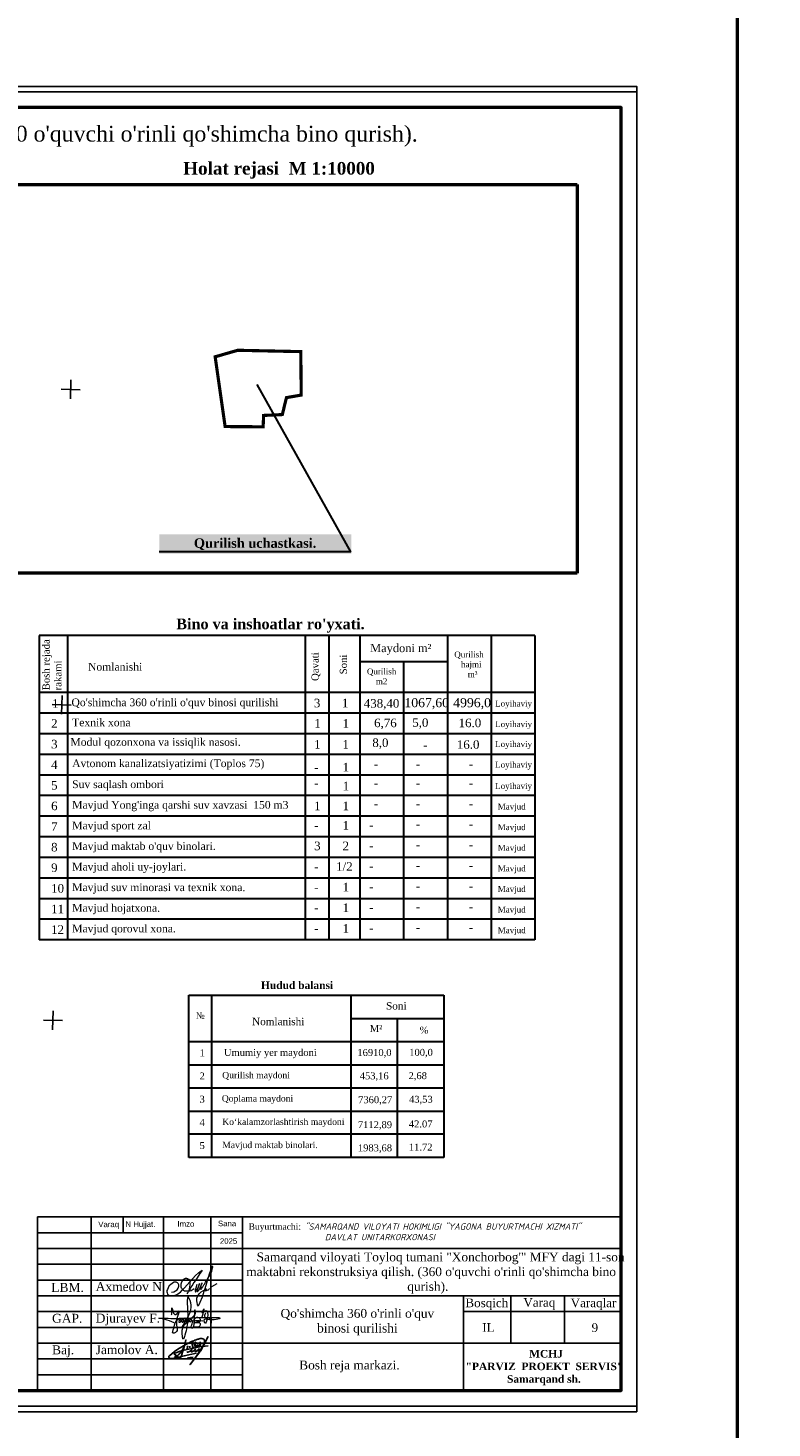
# Model space of a CAD drawing. Header units: millimetres. Extents: x -257011 to 237647566, y 2784933 to 6706507.
# Tile 294 of 451: x 10389475 to 10507366, y 5071111 to 5292935. Entities that reach past the tile are written whole.
import ezdxf

# ---------------------------------------------------------------- set-up
doc = ezdxf.new("R2010")
doc.units = ezdxf.units.MM
doc.header["$LTSCALE"] = 1000
doc.linetypes.add('ACAD_ISO02W100', pattern=[15, 12, -3])
for name, color, linetype in [('(001) Сетка', 92, 'Continuous'), ('(002) Рамка', 7, 'Continuous'), ('(040) Ограда', 7, 'Continuous')]:
    doc.layers.add(name, color=color, linetype=linetype)
doc.layers.add('Та', color=250, linetype='Continuous', lineweight=25)
doc.layers.add('Ф А С А Д', color=250, linetype='Continuous', lineweight=15)
doc.styles.add('arial', font='arial.ttf', dxfattribs={"height": 300})
doc.styles.add('Roman', font='romans')
doc.styles.get("Standard").update_dxf_attribs({"font": 'ARIALN.TTF'})
doc.styles.add('WMF-Times New Roman0', font='times.ttf')
doc.linetypes.add('KANALIS_K', pattern='A,1,["<",Standard,S=1.8,R=0,X=-0.9,Y=-0.9],3,-1,["К",Standard,S=1.8,R=0,X=-0.9,Y=-0.9],-1,10', length=16)
picture_1 = doc.add_image_def('image6.png', size_in_pixel=(1429, 926))

# ---------------------------------------------------------------- blocks, each defined once
blk = doc.blocks.new('rthtrh')
at = {"color": 5}
for p, q in [((1363834, 521118), (1363842, 521141)), ((1363834, 521086), (1363834, 521118)), ((1363834, 521056), (1363834, 521086)), ((1363840, 521035), (1363834, 521056)), ((1363845, 521017), (1363840, 521035)), ((1363842, 521141), (1363854, 521167)), ((1363865, 520990), (1363845, 521017)), ((1363854, 521167), (1363868, 521192)), ((1363882, 520966), (1363865, 520990)), ((1363868, 521192), (1363889, 521219)), ((1363895, 520959), (1363882, 520966)), ((1363889, 521219), (1363907, 521234)), ((1363907, 521234), (1363927, 521243)), ((1363927, 521243), (1363940, 521249)), ((1363940, 521249), (1363965, 521249)), ((1363965, 521249), (1363988, 521244)), ((1363988, 521244), (1364013, 521227)), ((1364013, 521227), (1364030, 521204)), ((1364026, 520997), (1364017, 520962)), ((1364037, 521043), (1364026, 520997)), ((1364030, 521204), (1364039, 521185)), ((1364044, 521090), (1364037, 521043)), ((1364039, 521185), (1364046, 521147)), ((1364046, 521147), (1364044, 521090)), ((1364148, 520999), (1364075, 520948)), ((1364568, 521050), (1364689, 521123)), ((1363917, 520946), (1363895, 520959)), ((1363951, 520940), (1363917, 520946)), ((1363996, 520940), (1363951, 520940)), ((1364033, 520940), (1363996, 520940)), ((1364017, 520962), (1364016, 520946)), ((1364016, 520946), (1364016, 520940)), ((1364075, 520948), (1364033, 520940))]:
    blk.add_line(p, q, dxfattribs=at)
for points in [[(1363608, 520919), (1363661, 520924), (1363702, 520951), (1363738, 520975), (1363765, 521018), (1363780, 521059), (1363780, 521096), (1363765, 521122), (1363753, 521142), (1363714, 521156), (1363671, 521156), (1363631, 521136), (1363583, 521097), (1363555, 521074), (1363525, 521025), (1363511, 520984), (1363500, 520955), (1363500, 520930), (1363508, 520901), (1363515, 520870), (1363535, 520855), (1363555, 520841), (1363586, 520832), (1363613, 520832), (1363645, 520832), (1363675, 520843), (1363732, 520864), (1363761, 520883), (1363817, 520921), (1363863, 520963), (1363919, 521022), (1364179, 521312), (1364247, 521377), (1364282, 521405), (1364314, 521429), (1364336, 521443), (1364310, 521401), (1364279, 521361), (1364173, 521198), (1364133, 521139), (1364110, 521102), (1364087, 521068), (1364069, 521040), (1364047, 520995), (1364019, 520954), (1364007, 520925), (1363990, 520903), (1363970, 520879)], [(1364210, 521100), (1364186, 521015), (1364172, 520967), (1364172, 520940), (1364173, 520926), (1364179, 520925), (1364185, 520931), (1364202, 520956), (1364218, 520984), (1364240, 521027), (1364256, 521068), (1364272, 521125), (1364269, 521122), (1364225, 520990), (1364220, 520961), (1364220, 520944), (1364225, 520939), (1364232, 520939), (1364241, 520950), (1364248, 520960), (1364254, 520969), (1364260, 520978), (1364273, 520996), (1364281, 521008), (1364288, 521027), (1364309, 521073), (1364315, 521086), (1364332, 521126), (1364332, 521134), (1364327, 521134), (1364314, 521097), (1364294, 521040), (1364290, 521012), (1364293, 520997), (1364298, 520988), (1364308, 520988), (1364316, 520999), (1364326, 521014), (1364344, 521036), (1364351, 521047), (1364377, 521090), (1364389, 521112), (1364414, 521155), (1364449, 521203), (1364476, 521258), (1364523, 521332), (1364563, 521417), (1364583, 521493), (1364590, 521517), (1364590, 521527), (1364583, 521532), (1364571, 521532), (1364561, 521512), (1364541, 521459), (1364498, 521348), (1364434, 521131), (1364395, 520998), (1364377, 520936), (1364337, 520802), (1364282, 520678), (1364249, 520605), (1364238, 520588), (1364230, 520594), (1364226, 520615), (1364222, 520638), (1364214, 520663), (1364206, 520725), (1364206, 520774), (1364224, 520814), (1364265, 520883), (1364310, 520926), (1364364, 520959), (1364411, 520988), (1364432, 520996), (1364434, 520992), (1364431, 520979), (1364419, 520970), (1364414, 520960), (1364416, 520951), (1364423, 520951), (1364434, 520958), (1364443, 520964), (1364452, 520968), (1364474, 520975), (1364483, 520978), (1364492, 520986), (1364499, 520996), (1364503, 521002), (1364511, 521006), (1364511, 521006)]]:
    blk.add_lwpolyline(points, dxfattribs=at)
blk = doc.blocks.new('Setka')
at = {"layer": '(001) Сетка'}
for p, q in [((-1.5, 0), (1.5, 0)), ((0, 1.5), (0, -1.5))]:
    blk.add_line(p, q, dxfattribs=at)
blk = doc.blocks.new('kjvklglhl')
at = {"layer": '(001) Сетка'}
for p in [(439.82, 524.81), (439.82, 474.81), (439.82, 424.81)]:
    blk.add_blockref('Setka', p, dxfattribs=at)
blk = doc.blocks.new('rgsxhy')
at = {"color": 5, "lineweight": 0}
for points in [[(30159764, 9369979), (30160813, 9371961), (30161022, 9373086), (30160642, 9374202), (30160529, 9371279), (30160129, 9368855), (30159952, 9368321), (30159766, 9369571), (30162641, 9370909)], [(30158267, 9371725), (30158292, 9372259), (30158313, 9372715), (30158693, 9371762), (30159294, 9372267), (30158930, 9370820), (30158827, 9369247), (30158463, 9369143), (30158559, 9369856), (30159235, 9371184), (30159510, 9371288), (30159540, 9370947), (30159450, 9370679), (30159339, 9370650), (30159361, 9370924), (30159747, 9371281), (30159933, 9371214), (30159918, 9370984), (30159866, 9370709), (30159740, 9370650), (30159740, 9370910), (30160119, 9371295), (30160364, 9371221), (30160282, 9370791), (30160134, 9370702), (30160156, 9370902), (30160253, 9371169), (30160416, 9371266), (30160624, 9371251), (30160631, 9370947), (30160520, 9370739), (30160416, 9370746), (30160527, 9370999), (30160698, 9371199), (30160869, 9371251), (30161010, 9371117), (30161025, 9370828), (30160854, 9370717), (30160832, 9370976), (30160958, 9371184), (30161196, 9371429), (30161627, 9371986), (30161567, 9372349), (30161322, 9370056), (30161196, 9369857), (30161032, 9369926), (30161078, 9370217), (30161143, 9370464), (30161478, 9371132), (30161961, 9371429), (30162250, 9371221), (30162198, 9370761), (30161687, 9370666), (30161515, 9370590), (30161433, 9370590), (30162154, 9370635), (30162280, 9370516), (30162243, 9370197), (30162028, 9370012), (30161575, 9370012), (30161352, 9370012), (30161322, 9370071)], [(30162509, 9371311), (30162778, 9372539), (30162525, 9372058), (30163079, 9372349), (30162934, 9370564), (30162934, 9371149), (30163657, 9371231), (30163688, 9371396), (30163665, 9371051), (30163845, 9371089), (30163853, 9371329), (30163830, 9370556)], [(30158604, 9370613), (30157190, 9371107), (30156449, 9371260), (30157795, 9371248), (30158983, 9371230), (30160506, 9371280), (30164964, 9371184), (30162988, 9371384), (30162918, 9371683), (30163073, 9372004)]]:
    blk.add_spline(points, degree=3, dxfattribs=at)
blk = doc.blocks.new('nerbgbdtbugbd')
at = {"color": 5, "lineweight": -2}
for points in [[(1301441, -912503, 0.3871926), (1301421, -912608, 0.2468693), (1301462, -912624, 0.1075122), (1301553, -912598, 0.0377408), (1301616, -912557, 0.0432293), (1301738, -912461), (1301856, -912351), (1302009, -912205, 0.002873), (1302157, -912056, 0.0304903), (1302203, -911998, 0.1126937), (1302215, -911961, 0.6840545), (1302174, -911935, 0.0660715), (1302090, -912059, 0.0451978), (1302060, -912132, 0.0768236), (1302054, -912193, 0.068235), (1302080, -912319, 0.2986132), (1302177, -912367, 0.1038757), (1302374, -912300, 0.0290696), (1302528, -912180), (1302675, -912025), (1302798, -911893, 0.130527), (1302852, -911776, 0.0388963), (1302856, -911737, 0.7618556), (1302821, -911725, 0.0798394), (1302802, -911765, 0.0359534), (1302781, -911857, 0.0455744), (1302785, -912031, 0.0426923), (1302803, -912110, 0.3891518), (1302905, -912166, 0.1102897), (1303059, -912099), (1303140, -912029), (1303382, -911802, 0.0334276), (1303470, -911703, 0.0129551), (1303533, -911618, 0.1437243), (1303546, -911557, 0.5877061), (1303484, -911539, 0.0594709), (1303438, -911594, 0.0548384), (1303384, -911702, 0.0606455), (1303353, -911805, 0.0833859), (1303355, -911933, 0.5059841), (1303421, -911960, 0.0746594), (1303641, -911789, 0.0267645), (1303917, -911449, 0.0698425), (1304268, -910626), (1304769, -908938, 0.0913119), (1304777, -908873, 0.6479054), (1304724, -908855, 0.1300148), (1304701, -908893), (1304249, -910540), (1303723, -912034), (1303358, -912864), (1302937, -913765), (1302456, -914865), (1303556, -912632, 0.020305), (1304025, -911521, 0.0510054), (1304177, -910920), (1304280, -910177, 0.0500611), (1304304, -909917, 0.075905), (1304266, -909734, 0.060269), (1304163, -909581, 0.2197754), (1303878, -909436, 0.0807361), (1303465, -909486, 0.0249845), (1303180, -909596, 0.0130385), (1302610, -909917, 0.0239045), (1301788, -910451), (1301162, -910954), (1300713, -911334), (1300164, -911838), (1299536, -912438), (1298972, -913021), (1298525, -913523), (1298224, -913914), (1298110, -914126), (1298090, -914220), (1298104, -914298), (1298155, -914383), (1298291, -914454), (1298501, -914462), (1298825, -914389), (1299321, -914187), (1300019, -913880), (1300989, -913450), (1303222, -912415)], [(1299333, -913786, 0.1774898), (1299290, -913897, 0.0505623), (1299288, -913979, 0.3670195), (1299369, -914060, 0.2132882), (1299452, -914018), (1299738, -913626, 0.0414268), (1300104, -913056), (1300352, -912576, 0.0300362), (1300605, -911758), (1300675, -910352), (1300613, -912033), (1300547, -912628), (1300477, -913257), (1300442, -913499), (1300421, -913685, -0.0299546), (1300383, -913939, -0.3083385), (1300235, -914061, -0.0928663), (1300150, -914038), (1299994, -913962), (1298975, -913460, -0.0731209), (1299122, -913299, -0.0362342), (1299439, -913069), (1299863, -912836), (1300474, -912500), (1301923, -911834), (1302701, -911477), (1303596, -911130), (1304048, -910967), (1305142, -910571)], [(1302164, -911013), (1302123, -910754), (1302096, -910485), (1302088, -910377, 0.9456908), (1301953, -910398, 0.0931758), (1302006, -910763, 0.0597217), (1302186, -911157, -0.0340946), (1302225, -911288, 0.0218114), (1302266, -911544, 0.4516555), (1302407, -911600), (1302580, -911477)], [(1302632, -911206), (1302686, -910890, 0.0310101), (1302691, -910593, 0.0209508), (1302677, -910448, 0.2567522), (1302634, -910391, 0.3121151), (1302582, -910404, 0.0952627), (1302548, -910463, 0.0920883), (1302520, -910679, 0.0708045), (1302568, -910903), (1302690, -911214), (1302722, -911299, 0.1825801), (1302776, -911369, 0.4802348), (1302848, -911325, 0.0467012), (1302849, -911244, 0.1708854), (1302782, -911111, 0.1795677), (1302714, -911101, 0.274631), (1302670, -911163)], [(1303717, -910580), (1303523, -910848), (1303649, -910833, -0.1393412), (1303753, -910882, -0.0645393), (1303854, -911024)], [(1301318, -911619, 0.250229), (1301354, -911511, 0.4506148), (1301272, -911473, 0.5095488), (1301192, -911723), (1301276, -911779, -0.1747015), (1301313, -911832, -0.1814843), (1301299, -911884, -0.1121061), (1301133, -912001)], [(1301637, -913772, -0.0551579), (1302758, -913351)], [(1303084, -911166), (1303158, -911060, 0.0403562), (1303221, -910954, 0.2285131), (1303216, -910835, 0.1998977), (1303176, -910809, 0.2428565), (1303076, -910850, 0.1216605), (1303030, -910969, 0.1264383), (1303060, -911097, 0.1064961), (1303128, -911174, 0.1201125), (1303186, -911200, 0.0807957), (1303282, -911200, 0.1696912), (1303389, -911132)]]:
    blk.add_lwpolyline(points, format="xyb", dxfattribs=at)
for points in [[(1303439, -910141), (1303554, -911111)], [(1301582, -911114), (1301593, -911148)], [(1301653, -911366), (1301732, -911665)]]:
    blk.add_lwpolyline(points, dxfattribs=at)
blk = doc.blocks.new('dhyjfyuk')
for p, q in [((4383414, -1184524), (4383414, -1212024)), ((4475914, -1184524), (4383414, -1184524)), ((4391914, -1184524), (4391914, -1212024)), ((4397013, -1184524), (4397013, -1187024)), ((4403414, -1184524), (4403414, -1212024)), ((4410914, -1184524), (4410914, -1212024)), ((4415914, -1184524), (4415914, -1212024)), ((4475914, -1212024), (4475914, -1184524)), ((4415914, -1187024), (4383414, -1187024)), ((4415914, -1189524), (4383414, -1189524)), ((4415914, -1189524), (4475914, -1189524)), ((4415914, -1192024), (4383414, -1192024)), ((4415914, -1194524), (4383414, -1194524)), ((4383414, -1197024), (4475914, -1197024)), ((4450914, -1212024), (4450914, -1197024)), ((4458414, -1204524), (4458414, -1197024)), ((4466914, -1204524), (4466914, -1197024)), ((4383414, -1199524), (4415914, -1199524)), ((4450914, -1199524), (4475914, -1199524)), ((4383414, -1202024), (4415914, -1202024)), ((4383414, -1204524), (4475914, -1204524)), ((4383414, -1207024), (4415914, -1207024)), ((4383414, -1209524), (4415914, -1209524))]:
    blk.add_line(p, q)
at = {"lineweight": 9, "xscale": 1.125175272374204, "yscale": 1.125175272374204, "zscale": 1.125175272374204}
blk.add_blockref('rgsxhy', (-29528647, -11744878), dxfattribs=at)
at = {"color": 5, "lineweight": 25, "xscale": 0.8159673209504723, "yscale": 0.8159673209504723, "zscale": 0.8159673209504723, "rotation": 348.2281006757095}
blk.add_blockref('nerbgbdtbugbd', (3519502, -260297, -611), dxfattribs=at)
at = {"linetype": 'ACAD_ISO02W100', "lineweight": 5, "ltscale": 70, "char_height": 883.9, "attachment_point": 1, "style": 'arial'}
for s, insert in [('Varaq', (4393061, -1185254)), ('N Hujjat.', (4397374, -1185220)), ('Imzo', (4405607, -1185185)), ('Sana', (4412025, -1185111)), ('2025', (4412332, -1187897))]:
    blk.add_mtext(s, dxfattribs=dict(at, insert=insert))
at = {"style": 'WMF-Times New Roman0'}
for s, insert, char_height, width, attachment_point in [('Buyurtmachi:{\\fISOCPEUR|b0|i1|c204|p34; "SAMARQAND VILOYATI HOKIMLIGI "YAGONA\\fISOCPEUR|b0|i1|c0|p34; \\fISOCPEUR|b0|i1|c204|p34;BUYURTMACHI XIZMATI" \\fISOCPEUR|b0|i1|c0|p34;\\P                   \\fISOCPEUR|b0|i1|c204|p34;DAVLAT UNITARKORXONASI}', (4416879, -1186878, 105406), 1000, 59035.39, 4), ('\\pi3453.25486;Samarqand viloyati Toyloq tumani "Хоnсhоrbоg\'" МFY dagi 11-son \\P\\pi1816.32378;maktabni rekonstruksiya qilish. (360 o\'quvchi o\'rinli qo\'shimcha bino \\P\\pi27327.21058;qurish).', (4414694, -1193420), 1400, 60812.6, 4), ('Axmedov N.', (4392650, -1194845), 1414.3, 17081.22, 1), ('Djurayev F.', (4392650, -1199845), 1414.29, 17081.22, 1), ("\\pt12184.088;Qo'shimcha 360 o'rinli o'quv binosi qurilishi", (4434117, -1199099), 1400, 29815.79, 2), ('Jamolov A.', (4392650, -1204845), 1414.3, 17081.22, 1), ('\\pi12888.864;{\\fTimes New Roman|b1|i0|c204|p18;\\C0;MCHJ\\P\\pi2815.884;"PARVIZ  PROEKT  SERVIS"\\P\\pi9383.364;Samarqand sh.\\C256; }', (4448452, -1205594), 1200, 29788.7, 1)]:
    blk.add_mtext(s, dxfattribs=dict(at, insert=insert, char_height=char_height, width=width, attachment_point=attachment_point))
at = {"width": 6256.98, "attachment_point": 1}
for s, insert, char_height in [('{\\fTimes New Roman|b0|i0|c204|p18;\\C1;LBM.}', (4385613, -1194981), 1414.29), ('{\\fTimes New Roman|b0|i0|c204|p18;Bosqich}', (4451239, -1197449), 1370.37), ('{\\fTimes New Roman|b0|i0|c204|p18;Varaq}', (4460421, -1197383), 1370.37), ('{\\fTimes New Roman|b0|i0|c204|p18;Varaqlar}', (4467912, -1197449), 1370.37), ('{\\fTimes New Roman|b0|i0|c0|p18;\\C1;GAP\\fTimes New Roman|b0|i0|c204|p18;.}', (4385736, -1199872), 1414.29), ('{\\fTimes New Roman|b0|i0|c204|p18;IL}', (4453907, -1201350), 1370.37), ('{\\fTimes New Roman|b0|i0|c0|p18;9}', (4471227, -1201380), 1370.37), ('{\\fTimes New Roman|b0|i0|c204|p18;\\C1;Baj.}', (4385736, -1204872), 1414.29)]:
    blk.add_mtext(s, dxfattribs=dict(at, insert=insert, char_height=char_height))
blk = doc.blocks.new('QW2FSD3')
at = {"insert": (737908, 1149506, 0), "char_height": 220, "width": 11531.32, "attachment_point": 1}
blk.add_mtext("\\pi409.495;Toyloq tuman 39-sonli umumiy o‘rta ta’lim maktabi davlat muassasasi davlat \\P\\pi162.82834;ob’yektini rekonstruksiya qilish va hududidan qo‘shimcha (180 o'rinli o'quv binosi \\P\\pi5192.41167;qurilishi) ", dxfattribs=at)

msp = doc.modelspace()

# ---------------------------------------------------------------- hatches: boundary and pattern name
at = {"layer": '(040) Ограда', "linetype": 'KANALIS_K', "ltscale": 1000}
h = msp.add_hatch(color=256, dxfattribs=at)
h.set_gradient(color1=(255, 255, 255), tint=0.41, name='INVSPHERICAL')
h.paths.add_polyline_path([(10410276.875, 5209653.429), (10440712.869, 5209653.429), (10440712.869, 5212702.7), (10410276.875, 5212702.7)])

# ---------------------------------------------------------------- linework, layer by layer
at = {"layer": '(002) Рамка', "color": 1, "lineweight": 50, "ltscale": 1000, "const_width": 500}
msp.add_lwpolyline([(10422704.726, 5241871.458), (10419132.194, 5240840.132), (10420709.943, 5229786.563), (10426732.713, 5229744.208), (10426810.77, 5231549.899), (10429770.732, 5231684.259), (10430430.226, 5234370.493), (10432771.629, 5234774.317), (10432698.542, 5241658.395), (10422704.726, 5241871.458)], dxfattribs=at)
at = {"lineweight": 30}
for p, q in [((10469796.783, 5196672.62), (10391238.389, 5196672.62)), ((10391238.389, 5196672.62), (10391238.389, 5148448.323)), ((10395757.731, 5196672.62), (10395757.731, 5148448.323)), ((10433370.096, 5196672.62), (10433370.096, 5184368.467)), ((10437167.724, 5196672.62), (10437167.724, 5148448.323)), ((10442055.438, 5196672.62), (10442055.438, 5148448.323)), ((10455926.111, 5196672.62), (10455926.111, 5148448.323)), ((10462861.447, 5196672.62), (10462861.447, 5148448.323)), ((10469796.783, 5196672.62), (10469796.783, 5148448.323)), ((10442055.438, 5192586.269), (10455926.111, 5192586.269)), ((10448990.774, 5192586.269), (10448990.774, 5148448.323)), ((10469796.783, 5187633.935), (10391238.389, 5187633.935)), ((10469796.783, 5184368.467), (10391238.389, 5184368.467)), ((10433370.096, 5184368.467), (10433370.096, 5148448.323)), ((10469796.783, 5181103), (10391238.389, 5181103)), ((10469796.783, 5177837.532), (10391238.389, 5177837.532)), ((10469796.783, 5174572.064), (10391238.389, 5174572.064)), ((10469796.783, 5171306.597), (10391238.389, 5171306.597)), ((10469796.783, 5168041.129), (10391238.389, 5168041.129)), ((10469796.783, 5164775.661), (10391238.389, 5164775.661)), ((10469796.783, 5161510.193), (10391238.389, 5161510.193)), ((10469796.783, 5158244.726), (10391238.389, 5158244.726)), ((10469796.783, 5154979.258), (10391238.389, 5154979.258)), ((10469796.783, 5151713.79), (10391238.389, 5151713.79)), ((10469796.783, 5148448.323), (10391238.389, 5148448.323))]:
    msp.add_line(p, q, dxfattribs=at)
at = {"color": 1, "lineweight": 50, "ltscale": 1000}
msp.add_lwpolyline([(10175930.92, 6551317.495), (10501831.747, 6551317.495), (10501831.747, 4597003.103), (10175930.92, 4597003.103)], close=True, dxfattribs=at)
at = {"color": 5}
msp.add_lwpolyline([(10191472.083, 5074569.598), (10485941.78, 5074569.598), (10485941.78, 5282801.741), (10191472.083, 5282801.741)], close=True, dxfattribs=at)
at = {"layer": 'Defpoints', "color": 6}
msp.add_lwpolyline([(10337441.78, 5283685.669), (10337441.78, 5073685.669), (10485941.78, 5073685.669), (10485941.78, 5283685.669)], close=True, dxfattribs=at)
at = {"layer": 'Та', "lineweight": 30}
for p, q in [((10414952.136, 5139693.684), (10455360.981, 5139693.684)), ((10414952.136, 5113978.964), (10414952.136, 5139693.684)), ((10418625.667, 5113978.964), (10418625.667, 5139693.684)), ((10440666.855, 5113978.964), (10440666.855, 5139693.684)), ((10455360.981, 5139693.684), (10455360.981, 5113978.964)), ((10440666.855, 5136020.152), (10455360.981, 5136020.152)), ((10448013.918, 5113978.964), (10448013.918, 5136020.152)), ((10414952.136, 5132346.621), (10455360.981, 5132346.621)), ((10414952.136, 5128673.09), (10455360.981, 5128673.09)), ((10414952.136, 5124999.558), (10455360.981, 5124999.558)), ((10414952.136, 5121326.027), (10455360.981, 5121326.027)), ((10455360.981, 5117652.496), (10414952.136, 5117652.496)), ((10455360.981, 5113978.964), (10414952.136, 5113978.964))]:
    msp.add_line(p, q, dxfattribs=at)
msp.add_lwpolyline([(10425760.961, 5236426.669), (10440590.684, 5209962.115), (10410276.875, 5209962.115)], dxfattribs=at)
at = {"layer": 'Ф А С А Д', "color": 5, "lineweight": 50}
msp.add_lwpolyline([(10201387.899, 5077048.552), (10483462.826, 5077048.552), (10483462.826, 5280322.787), (10201387.899, 5280322.787)], close=True, dxfattribs=at)

# ---------------------------------------------------------------- block references
at = {"layer": '(002) Рамка', "lineweight": 50}
msp.add_blockref('dhyjfyuk', (6007548.681, 6289072.845), dxfattribs=at)
at = {"lineweight": 5, "xscale": 999.9999999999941, "yscale": 999.9999999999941, "zscale": 999.9999999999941, "rotation": 358.3893224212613}
msp.add_blockref('kjvklglhl', (9941829.75, 4723429.809), dxfattribs=at)
at = {"lineweight": 60}
for p in [(8932479.547, 3985948.028, 0), (8932479.547, 3953661.761, 0)]:
    msp.add_blockref('QW2FSD3', p, dxfattribs=at)
at = {"layer": 'Ф А С А Д', "xscale": 6.676455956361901, "yscale": 6.676455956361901, "zscale": 6.676455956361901}
msp.add_blockref('rthtrh', (1308151.404, 1614738.642), dxfattribs=at)

# ---------------------------------------------------------------- texts
at = {"attachment_point": 4}
for s, insert, char_height, width, style in [('\\pi5289.225;Samarqand viloyati Toyloq tumani "Хоnсhоrbоg\'" МFY dagi 11-son maktabni rekonstruksiya qilish. (360 o\'quvchi o\'rinli qo\'shimcha bino qurish).', (10223676.306, 5275774.2), 2500, 224024.15487, 'WMF-Times New Roman0'), ('\\pi18148.64809,t23754.26974,93492.78231;{\\fArial|b0|i0|c0|p34;2.^I \\fArial|b0|i0|c204|p34;Qurilish belgilangan "A" nuqtasidan amalga oshiriladi.}', (10210020.656, 5093486.804), 1484.641859, 79822.57247, 'Roman')]:
    msp.add_mtext(s, dxfattribs=dict(at, insert=insert, char_height=char_height, width=width, style=style))
at = {"insert": (10429257.646, 5271703.576), "char_height": 2000, "width": 64130.12618, "attachment_point": 2}
msp.add_mtext('{\\fTimes New Roman|b1|i0|c0|p18;Holat rejasi  M 1:10000}', dxfattribs=at)
at = {"color": 0, "insert": (10415761.405, 5212074.264), "char_height": 1500, "width": 49520.09265, "attachment_point": 1}
msp.add_mtext('{\\fTimes New Roman|b1|i0|c204|p18;Qurilish uchastkasi.}', dxfattribs=at)
at = {"lineweight": 30, "insert": (10427889.908, 5199366.495), "char_height": 1881.80119, "width": 64772.33946, "attachment_point": 2}
msp.add_mtext("{\\fTimes New Roman|b1|i0|c204|p18;\\H0.9x;Bino va inshoatlar ro'yxati.\\P\\H1.11111x;                         }", dxfattribs=at)
at = {"color": 7, "lineweight": 30}
for s, insert, char_height, width, attachment_point in [('{\\fTimes New Roman|b0|i0|c204|p18;\\C256;Maydoni m²}', (10443687.52, 5195341.087), 1300.74342, 10115.91176, 1), ('\\pi2351.83787;{\\fTimes New Roman|b0|i0|c204|p18;\\C256;Qurilish         \\P\\pi2708.16847;  hajmi\\P\\pi3422.97631;   m³}', (10454675.044, 5194148.283), 939.4258, 8914.89017, 1), ('{\\fTimes New Roman|b0|i0|c204|p18;\\C256;Qurilish\\P    m2}', (10443182.133, 5191453.387), 939.4258, 8914.89017, 1), ('{\\fTimes New Roman|b0|i0|c0|p18;\\C256;Loyihaviy}', (10463509.011, 5186369.478), 939.4258, 8914.89017, 1), ('{\\fTimes New Roman|b0|i0|c0|p18;\\C256;Loyihaviy}', (10463509.011, 5183104.01), 939.4258, 8914.89017, 1), ('{\\fTimes New Roman|b0|i0|c0|p18;\\C256;Loyihaviy}', (10463509.011, 5178696.603), 939.4258, 8914.89017, 7), ('{\\fTimes New Roman|b0|i0|c0|p18;\\C256;Loyihaviy}', (10463509.011, 5175431.135), 939.4258, 8914.89017, 7), ('{\\fTimes New Roman|b0|i0|c0|p18;\\C256;Loyihaviy}', (10463509.011, 5173307.607), 939.4258, 8914.89017, 1), ('{\\fTimes New Roman|b0|i0|c0|p18;\\C256;Mavjud}', (10463919.531, 5170042.139), 939.4258, 8914.89017, 1), ('{\\fTimes New Roman|b0|i0|c0|p18;\\C256;Mavjud}', (10463919.531, 5166776.672), 939.4258, 8914.89017, 1), ('{\\fTimes New Roman|b0|i0|c0|p18;\\C256;Mavjud}', (10463919.531, 5163511.204), 939.4258, 8914.89017, 1), ('{\\fTimes New Roman|b0|i0|c0|p18;\\C256;Mavjud}', (10463919.531, 5160245.736), 939.4258, 8914.89017, 1), ('{\\fTimes New Roman|b0|i0|c0|p18;\\C256;Mavjud}', (10463919.531, 5156980.268), 939.4258, 8914.89017, 1), ('{\\fTimes New Roman|b0|i0|c0|p18;\\C256;Mavjud}', (10463919.531, 5153714.801), 939.4258, 8914.89017, 1), ('{\\fTimes New Roman|b0|i0|c0|p18;\\C256;Mavjud}', (10463919.531, 5150449.333), 939.4258, 8914.89017, 1)]:
    msp.add_mtext(s, dxfattribs=dict(at, insert=insert, char_height=char_height, width=width, attachment_point=attachment_point))
at = {"insert": (10440413.681, 5080864.335), "char_height": 1400, "attachment_point": 5}
msp.add_mtext('{\\fTimes New Roman|b0|i0|c204|p18;Bosh reja markazi\\fTimes New Roman|b0|i0|c0|p18;.}', dxfattribs=at)
at = {"layer": 'Та', "lineweight": 30, "char_height": 1129.83562, "width": 11414.90436, "attachment_point": 1, "rotation": 90}
for s, insert in [('{\\fTimes New Roman|b0|i0|c204|p18;Bosh rejada rakami}', (10391766.067, 5187984.387)), ('{\\fTimes New Roman|b0|i0|c204|p18;Qavati}', (10434397.209, 5189473.197)), ('{\\fTimes New Roman|b0|i0|c204|p18;Soni}', (10438878.247, 5190525.963))]:
    msp.add_mtext(s, dxfattribs=dict(at, insert=insert))
at = {"layer": 'Та', "lineweight": 30}
for s, insert, char_height, width, attachment_point in [('{\\fTimes New Roman|b0|i0|c204|p18;Nomlanishi}', (10398980.868, 5192342.103), 1220.22247, 32195.03724, 1), ('{\\fTimes New Roman|b0|i0|c204|p18;1}', (10393286.399, 5186584.678), 1355.80274, 9701.80254, 1), ("\\pt10619.49852;{\\fTimes New Roman|b0|i0|c204|p18;Qo'shimcha \\fTimes New Roman|b0|i0|c0|p18;360\\fTimes New Roman|b0|i0|c204|p18; o'rinli o'quv binosi qurilishi}", (10396363.436, 5186698.243), 1220.222468, 38871.3764, 1), ('{\\fTimes New Roman|b0|i0|c0|p18;3}', (10434778.129, 5186658.718), 1355.80274, 9701.80254, 1), ('{\\fTimes New Roman|b0|i0|c204|p18;1}', (10439214.783, 5186658.718), 1355.80274, 9701.80254, 1), ('{\\fTimes New Roman|b0|i0|c0|p18;438,40}', (10442680.872, 5186601.794), 1355.80274, 9701.80254, 1), ('{\\fTimes New Roman|b0|i0|c0|p18;1067,60}', (10449118.227, 5186759.02), 1440.96278, 10311.18757, 1), ('{\\fTimes New Roman|b0|i0|c0|p18;4996,0}', (10456850.819, 5186759.02), 1440.96278, 10311.18757, 1), ('{\\fTimes New Roman|b0|i0|c204|p18;2}', (10393137.299, 5183415.77), 1355.80274, 9701.80254, 1), ('{\\fTimes New Roman|b0|i0|c0|p18;Texnik xona}', (10396470.273, 5183518.571), 1220.22247, 34439.11093, 1), ('{\\fTimes New Roman|b0|i0|c0|p18;1}', (10434843.045, 5183443.145), 1355.80274, 9701.80254, 1), ('{\\fTimes New Roman|b0|i0|c0|p18;1}', (10439322.755, 5183443.145), 1355.80274, 9701.80254, 1), ('{\\fTimes New Roman|b0|i0|c0|p18;6,76}', (10444314.884, 5183508.73), 1355.80274, 9701.80254, 1), ('{\\fTimes New Roman|b0|i0|c0|p18;5,0}', (10450362.321, 5183565.479), 1355.80274, 9701.80254, 1), ('{\\fTimes New Roman|b0|i0|c0|p18;16.0}', (10457705.733, 5183506.926), 1355.80274, 9701.80254, 1), ('{\\fTimes New Roman|b0|i0|c204|p18;3}', (10393137.299, 5180150.302), 1355.80274, 9701.80254, 1), ('{\\fTimes New Roman|b0|i0|c0|p18;Modul qozonxona va issiqlik nasosi\\fTimes New Roman|b0|i0|c204|p18;.}', (10396189.848, 5178801.422), 1220.222468, 34439.11093, 7), ('{\\fTimes New Roman|b0|i0|c0|p18;1}', (10434820.395, 5178762.854), 1355.80274, 9701.80254, 7), ('{\\fTimes New Roman|b0|i0|c0|p18;1}', (10439300.105, 5178762.854), 1355.80274, 9701.80254, 7), ('{\\fTimes New Roman|b0|i0|c0|p18;8,0}', (10444034.459, 5178697.269), 1355.80274, 9701.80254, 7), ('{\\fTimes New Roman|b0|i0|c0|p18;16.0}', (10457425.307, 5178699.074), 1355.80274, 9701.80254, 7), ('{\\fTimes New Roman|b0|i0|c204|p18;-}', (10452083.28, 5178659.75), 1355.80274, 3842.8303, 7), ('{\\fTimes New Roman|b0|i0|c0|p18;4}', (10393137.299, 5176884.834), 1355.80274, 9701.80254, 1), ('{\\fTimes New Roman|b0|i0|c0|p18;Avtonom kanalizatsiyatizimi (Toplos 75)}', (10396470.273, 5175421.961), 1220.22247, 34439.11093, 7), ('{\\fTimes New Roman|b0|i0|c0|p18;-}', (10434843.045, 5175138.759), 1355.80274, 9701.80254, 7), ('{\\fTimes New Roman|b0|i0|c204|p18;1}', (10439322.755, 5175138.759), 1355.80274, 9701.80254, 7), ('{\\fTimes New Roman|b0|i0|c0|p18;-}', (10444276.862, 5175654.824), 1355.80274, 9701.80254, 7), ('{\\fTimes New Roman|b0|i0|c0|p18;-}', (10450908.253, 5175654.824), 1355.80274, 9701.80254, 7), ('{\\fTimes New Roman|b0|i0|c0|p18;-}', (10459315.637, 5175654.824), 1355.80274, 9701.80254, 7), ('{\\fTimes New Roman|b0|i0|c0|p18;5}', (10393137.299, 5173619.366), 1355.80274, 9701.80254, 1), ('{\\fTimes New Roman|b0|i0|c0|p18;Suv saqlash ombori}', (10396470.273, 5173722.168), 1220.22247, 38871.3764, 1), ('{\\fTimes New Roman|b0|i0|c0|p18;-}', (10434843.045, 5174005.369), 1355.80274, 9701.80254, 1), ('{\\fTimes New Roman|b0|i0|c204|p18;1}', (10439336.63, 5173496.587), 1355.80274, 9701.80254, 1), ('{\\fTimes New Roman|b0|i0|c0|p18;-}', (10444276.862, 5174005.369), 1355.80274, 9701.80254, 1), ('{\\fTimes New Roman|b0|i0|c0|p18;-}', (10450908.253, 5174005.369), 1355.80274, 9701.80254, 1), ('{\\fTimes New Roman|b0|i0|c0|p18;-}', (10459315.637, 5174005.369), 1355.80274, 9701.80254, 1), ('{\\fTimes New Roman|b0|i0|c0|p18;6}', (10393137.299, 5170353.899), 1355.80274, 9701.80254, 1), ("{\\fTimes New Roman|b0|i0|c0|p18;Mavjud Yong'inga qarshi suv xavzasi  150 m3}", (10396470.273, 5170456.7), 1220.22247, 34439.11093, 1), ('{\\fTimes New Roman|b0|i0|c204|p18;1}', (10434814.623, 5170352.535), 1355.80274, 9701.80254, 1), ('{\\fTimes New Roman|b0|i0|c0|p18;1}', (10439322.755, 5170354.54), 1355.80274, 9701.80254, 1), ('{\\fTimes New Roman|b0|i0|c0|p18;-}', (10444276.862, 5170739.902), 1355.80274, 9701.80254, 1), ('{\\fTimes New Roman|b0|i0|c0|p18;-}', (10450908.253, 5170739.902), 1355.80274, 9701.80254, 1), ('{\\fTimes New Roman|b0|i0|c0|p18;-}', (10459315.637, 5170739.902), 1355.80274, 9701.80254, 1), ('{\\fTimes New Roman|b0|i0|c0|p18;7}', (10393137.299, 5167088.431), 1355.80274, 9701.80254, 1), ('{\\fTimes New Roman|b0|i0|c0|p18;Mavjud sport zal}', (10396470.273, 5167191.232), 1220.22247, 34439.11093, 1), ('{\\fTimes New Roman|b0|i0|c0|p18;-}', (10434819.066, 5167282.751), 1355.80274, 9701.80254, 1), ('{\\fTimes New Roman|b0|i0|c204|p18;1}', (10439322.755, 5167286.368), 1355.80274, 9701.80254, 1), ('{\\fTimes New Roman|b0|i0|c0|p18;-}', (10443548.291, 5167350.468), 1355.80274, 9701.80254, 1), ('{\\fTimes New Roman|b0|i0|c0|p18;-}', (10450908.253, 5167474.434), 1355.80274, 9701.80254, 1), ('{\\fTimes New Roman|b0|i0|c0|p18;-}', (10459315.637, 5167474.434), 1355.80274, 9701.80254, 1), ('{\\fTimes New Roman|b0|i0|c0|p18;8}', (10393137.299, 5163822.963), 1355.80274, 9701.80254, 1), ("{\\fTimes New Roman|b0|i0|c0|p18;Mavjud maktab o'quv binolari.}", (10396470.273, 5163925.765), 1220.22247, 34439.11093, 1), ('{\\fTimes New Roman|b0|i0|c0|p18;3}', (10434819.066, 5164017.283), 1355.80274, 9701.80254, 1), ('{\\fTimes New Roman|b0|i0|c0|p18;2}', (10439322.755, 5164020.9), 1355.80274, 9701.80254, 1), ('{\\fTimes New Roman|b0|i0|c0|p18;-}', (10443548.291, 5164085), 1355.80274, 9701.80254, 1), ('{\\fTimes New Roman|b0|i0|c0|p18;-}', (10450908.253, 5164208.966), 1355.80274, 9701.80254, 1), ('{\\fTimes New Roman|b0|i0|c0|p18;-}', (10459315.637, 5164208.966), 1355.80274, 9701.80254, 1), ('{\\fTimes New Roman|b0|i0|c0|p18;9}', (10393137.299, 5160557.495), 1355.80274, 9701.80254, 1), ('{\\fTimes New Roman|b0|i0|c0|p18;Mavjud aholi uy-joylari.}', (10396470.273, 5160660.297), 1220.22247, 34439.11093, 1), ('{\\fTimes New Roman|b0|i0|c0|p18;-}', (10434819.066, 5160751.816), 1355.80274, 9701.80254, 1), ('{\\fTimes New Roman|b0|i0|c0|p18;1/2}', (10438298.986, 5160755.432), 1355.80274, 9701.80254, 1), ('{\\fTimes New Roman|b0|i0|c0|p18;-}', (10443548.291, 5160819.533), 1355.80274, 9701.80254, 1), ('{\\fTimes New Roman|b0|i0|c0|p18;-}', (10450908.253, 5160943.498), 1355.80274, 9701.80254, 1), ('{\\fTimes New Roman|b0|i0|c0|p18;-}', (10459315.637, 5160943.498), 1355.80274, 9701.80254, 1), ('{\\fTimes New Roman|b0|i0|c0|p18;Mavjud suv minorasi va texnik xona.}', (10396470.273, 5157394.829), 1220.22247, 38871.3764, 1), ('{\\fTimes New Roman|b0|i0|c0|p18;1}', (10439322.755, 5157489.964), 1355.80274, 9701.80254, 1), ('{\\fTimes New Roman|b0|i0|c0|p18;10}', (10393137.299, 5157292.028), 1355.80274, 9701.80254, 1), ('{\\fTimes New Roman|b0|i0|c0|p18;-}', (10434819.066, 5157486.348), 1355.80274, 9701.80254, 1), ('{\\fTimes New Roman|b0|i0|c0|p18;-}', (10443548.291, 5157554.065), 1355.80274, 9701.80254, 1), ('{\\fTimes New Roman|b0|i0|c0|p18;-}', (10450908.253, 5157678.031), 1355.80274, 9701.80254, 1), ('{\\fTimes New Roman|b0|i0|c0|p18;-}', (10459315.637, 5157678.031), 1355.80274, 9701.80254, 1), ('{\\fTimes New Roman|b0|i0|c0|p18;11}', (10393137.299, 5154026.56), 1355.80274, 9701.80254, 1), ('{\\fTimes New Roman|b0|i0|c0|p18;Mavjud hojatxona.}', (10396470.273, 5154129.362), 1220.22247, 38871.3764, 1), ('{\\fTimes New Roman|b0|i0|c0|p18;-}', (10434819.066, 5154220.88), 1355.80274, 9701.80254, 1), ('{\\fTimes New Roman|b0|i0|c0|p18;1}', (10439322.755, 5154224.497), 1355.80274, 9701.80254, 1), ('{\\fTimes New Roman|b0|i0|c0|p18;-}', (10443548.291, 5154288.597), 1355.80274, 9701.80254, 1), ('{\\fTimes New Roman|b0|i0|c0|p18;-}', (10450908.253, 5154412.563), 1355.80274, 9701.80254, 1), ('{\\fTimes New Roman|b0|i0|c0|p18;-}', (10459315.637, 5154412.563), 1355.80274, 9701.80254, 1), ('{\\fTimes New Roman|b0|i0|c0|p18;12}', (10393137.299, 5150761.092), 1355.80274, 9701.80254, 1), ('{\\fTimes New Roman|b0|i0|c0|p18;Mavjud qorovul xona.}', (10396470.273, 5150863.894), 1220.22247, 38871.3764, 1), ('{\\fTimes New Roman|b0|i0|c0|p18;1}', (10439322.755, 5150959.029), 1355.80274, 9701.80254, 1), ('{\\fTimes New Roman|b0|i0|c0|p18;-}', (10434819.066, 5150955.413), 1355.80274, 9701.80254, 1), ('{\\fTimes New Roman|b0|i0|c0|p18;-}', (10443548.291, 5151023.13), 1355.80274, 9701.80254, 1), ('{\\fTimes New Roman|b0|i0|c0|p18;-}', (10450908.253, 5151147.095), 1355.80274, 9701.80254, 1), ('{\\fTimes New Roman|b0|i0|c0|p18;-}', (10459315.637, 5151147.095), 1355.80274, 9701.80254, 1)]:
    msp.add_mtext(s, dxfattribs=dict(at, insert=insert, char_height=char_height, width=width, attachment_point=attachment_point))
at = {"layer": 'Та', "attachment_point": 1}
for s, insert, char_height, width in [('{\\fTimes New Roman|b1|i0|c204|p18;Hudud balansi}', (10426391.765, 5141868.725), 1200, 20311.27049), ('{\\fTimes New Roman|b0|i0|c204|p18;Soni}', (10446209.446, 5138585.68), 1175.53003, 10298.28562), ('{\\fTimes New Roman|b0|i0|c204|p18; \\fTimes New Roman|b0|i0|c204|p0;\\H0.875x;№\\fTimes New Roman|b0|i0|c204|p18;\\H1.143x; }', (10415667.518, 5136953.501), 1102.059404, 10298.28562), ('{\\fTimes New Roman|b0|i0|c204|p18;Nomlanishi}', (10424979.86, 5136111.605), 1175.53003, 10298.28562), ('{\\fTimes New Roman|b0|i0|c204|p18;М²}', (10443637.882, 5134965.008), 1102.0594, 4376.03594), ('{\\fTimes New Roman|b0|i0|c204|p18;%}', (10451540.433, 5134710.383), 1102.0594, 3820.5479), ('{\\fTimes New Roman|b0|i0|c204|p18;1}', (10416660.769, 5131109.035), 1102.0594, 7886.07545), ('{\\fTimes New Roman|b0|i0|c204|p18; Umumiy yer maydoni}', (10420109.995, 5131170.27), 1102.0594, 16483.14864), ('{\\fTimes New Roman|b0|i0|c0|p18;16910\\fTimes New Roman|b0|i0|c204|p18;,\\fTimes New Roman|b0|i0|c0|p18;0}', (10441669.139, 5131159.871), 1102.059404, 6344.77888), ('{\\fTimes New Roman|b0|i0|c204|p18;100,0}', (10449882.11, 5131182.213), 1102.0594, 5478.87059), ('{\\fTimes New Roman|b0|i0|c204|p18;2}', (10416660.769, 5127435.504), 1102.0594, 7886.07545), ('{\\fTimes New Roman|b0|i0|c204|p18;Qurilish maydoni}', (10420251.85, 5127529.935), 1010.22112, 14680.39155), ('{\\fTimes New Roman|b0|i0|c0|p18;453\\fTimes New Roman|b0|i0|c204|p18;,\\fTimes New Roman|b0|i0|c0|p18;16}', (10442046.022, 5127463.111), 1102.059404, 5967.89572), ('{\\fTimes New Roman|b0|i0|c0|p18;2\\fTimes New Roman|b0|i0|c204|p18;,\\fTimes New Roman|b0|i0|c0|p18;68}', (10449771.171, 5127489.926), 1102.059404, 5589.80934), ('{\\fTimes New Roman|b0|i0|c204|p18;3}', (10416660.769, 5123761.972), 1102.0594, 7886.07545), ('{\\fTimes New Roman|b0|i0|c204|p18;Qoplama maydoni}', (10420180.924, 5123838.662), 1010.22112, 13162.53057), ('{\\fTimes New Roman|b0|i0|c0|p18;7360,27}', (10441787.01, 5123676.978), 1102.0594, 5887.42622), ('{\\fTimes New Roman|b0|i0|c0|p18;43,53}', (10449851.647, 5123743.776), 1102.0594, 5509.33358), ('{\\fTimes New Roman|b0|i0|c204|p18;4}', (10416660.769, 5120088.441), 1102.0594, 7886.07545), ('{\\fTimes New Roman|b0|i0|c204|p18;Ko‘kalamzorlashtirish maydoni}', (10420251.85, 5120140.785), 1010.22112, 19655.06937), ('{\\fTimes New Roman|b0|i0|c0|p18;7112,89}', (10441750.957, 5119723.816), 1102.0594, 6262.96098), ('{\\fTimes New Roman|b0|i0|c0|p18;42\\fTimes New Roman|b0|i0|c204|p18;.\\fTimes New Roman|b0|i0|c0|p18;07}', (10449824.815, 5119836.384), 1102.059404, 5536.1651), ('{\\fTimes New Roman|b0|i0|c0|p18;5}', (10416660.769, 5116414.91), 1102.0594, 7886.07545), ('{\\fTimes New Roman|b0|i0|c0|p18;Mavjud maktab binolari.}', (10420251.85, 5116467.254), 1010.22112, 19655.06937), ('{\\fTimes New Roman|b0|i0|c0|p18;1983,68}', (10441750.957, 5116050.284), 1102.0594, 6262.96098), ('{\\fTimes New Roman|b0|i0|c0|p18;11\\fTimes New Roman|b0|i0|c204|p18;.\\fTimes New Roman|b0|i0|c0|p18;72}', (10449824.815, 5116162.853), 1102.059404, 5536.1651)]:
    msp.add_mtext(s, dxfattribs=dict(at, insert=insert, char_height=char_height, width=width))

# ---------------------------------------------------------------- pictures from other files: only their frames are drawn
at = {"lineweight": 50, "ltscale": 1000}
image = msp.add_image(picture_1, insert=(10381477.749, 5206544.939), size_in_units=(95014.626, 61570.01), dxfattribs=at)
image.dxf.flags = 7

doc.saveas('drawing.dxf')
